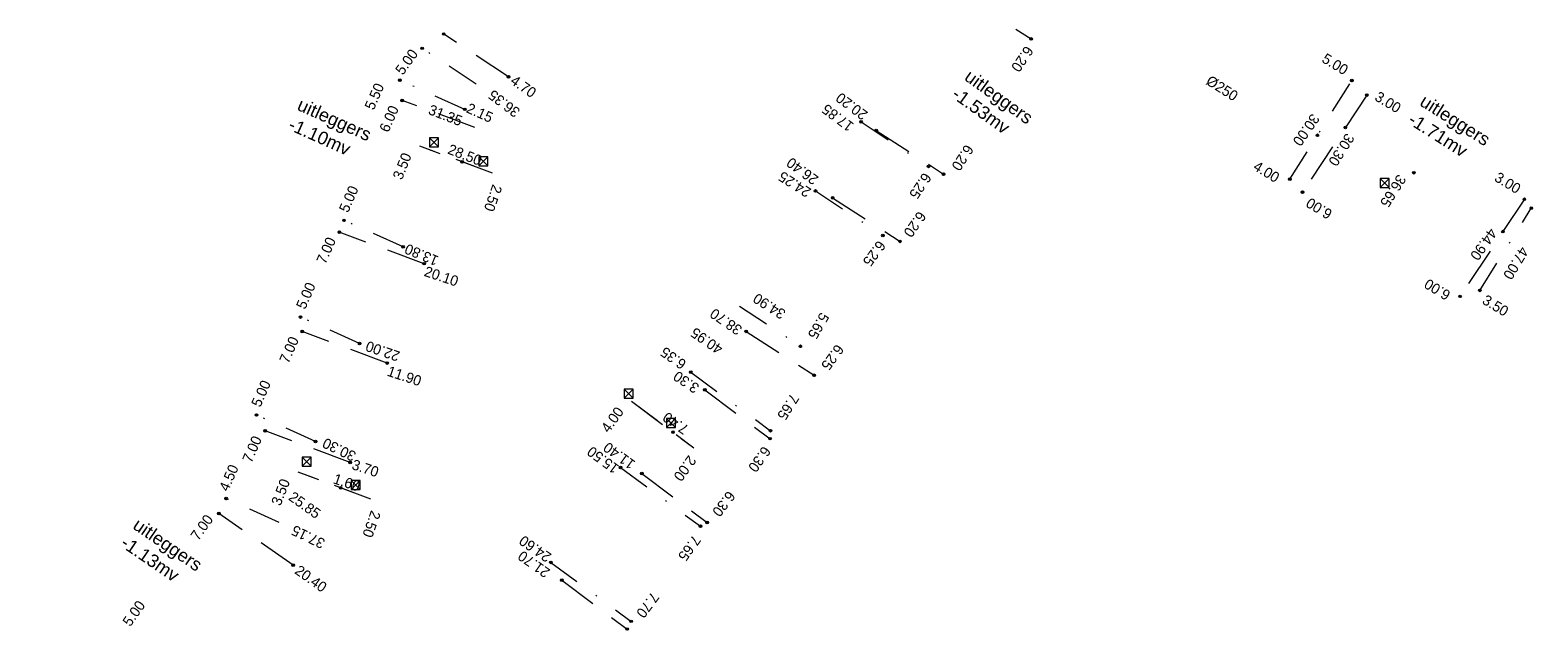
# Model space of a CAD drawing. Header units: inches. Extents: x 0 to 191500, y 0 to 342750.
# Tile 532 of 547: x 189786 to 189903, y 335183 to 335230. Entities that reach past the tile are written whole.
import ezdxf

# ---------------------------------------------------------------- set-up
doc = ezdxf.new("R2010")
doc.units = ezdxf.units.IN
doc.header["$MEASUREMENT"] = 0
for name, pattern in [('RI-HWA_HUISAANSLUITING', [4.8, 3, -1.8]), ('RI-HWA_KOLKAANSLUITING', [4.3, 2.5, -1.8]), ('RI-VWA_HUISAANSLUITING', [6.1, 2.5, -1.8, 0, -1.8])]:
    doc.linetypes.add(name, pattern=pattern)
doc.layers.get('0').update_dxf_attribs({"lineweight": 20})
for name, color, linetype, lineweight in [('ECW', 150, 'Continuous', 20), ('N-WE-RI-HWA-MAATVOERING-T25', 151, 'Continuous', 20), ('N-WE-RI-HWA_HUISAANSLUITING_PP_160-G', 150, 'RI-HWA_HUISAANSLUITING', 20), ('N-WE-RI-HWA_KOLK-S', 150, 'Continuous', 20), ('N-WE-RI-HWA_KOLKAANSLUITING_PP_160-G', 150, 'RI-HWA_KOLKAANSLUITING', 20), ('N-WE-RI-HWA_RIOOLPUT_ONTSTOPPINGSPUT-G', 150, 'Continuous', 20), ('N-WE-RI-INLAAT', 7, 'Continuous', 20), ('N-WE-RI-VWA-MAATVOERING-T25', 30, 'Continuous', 20), ('N-WE-RI-VWA_HUISAANSLUITING_PP_160-G', 20, 'RI-VWA_HUISAANSLUITING', 20), ('N-WE-RI-VWA_RIOOLPUT_ONTSTOPPINGSPUT-G', 30, 'Continuous', 20), ('Tekst algemeen', 7, 'Continuous', 20)]:
    doc.layers.add(name, color=color, linetype=linetype, lineweight=lineweight)
doc.styles.add('arial', font='arial.ttf')
picture_1 = doc.add_image_def('image1.ecw', size_in_pixel=(220000, 285000))

# ---------------------------------------------------------------- blocks, each defined once
blk = doc.blocks.new('A$C2C270354')
h = blk.add_hatch(color=256)
h.dxf.hatch_style = 1
edge = h.paths.add_edge_path()
edge.add_arc((0, 0), 0.1, 0, 360)
blk.add_circle((0, 0), 0.1)

msp = doc.modelspace()

# ---------------------------------------------------------------- linework, layer by layer
at = {"layer": 'N-WE-RI-HWA_HUISAANSLUITING_PP_160-G'}
for points, elevation in [([(189858.41712, 335232.52312), (189863.62263, 335229.15522)], 41.215), ([(189823.241, 335226.22698), (189818.23421, 335229.53336)], 41.626), ([(189820.651, 335222.305), (189815.02823, 335224.39892)], 41.626), ([(189889.55159, 335224.81183), (189884.58524, 335217.30615)], 41.215), ([(189851.65416, 335222.07014), (189856.85966, 335218.70224)], 41.215), ([(189822.00292, 335218.77168), (189816.38015, 335220.8656)], 41.133), ([(189848.28626, 335216.86464), (189853.49176, 335213.49674)], 41.215), ([(189901.72748, 335216.7553), (189896.76113, 335209.24962)], 41.215), ([(189816.72862, 335211.77227), (189810.16872, 335214.21517)], 41.133), ([(189813.86693, 335204.08782), (189807.30704, 335206.53072)], 41.133), ([(189841.60478, 335206.5376), (189846.85226, 335203.14253)], 41.215), ([(189832.74912, 335201.1419), (189837.54823, 335197.54071)], 41.611), ([(189838.40934, 335202.02049), (189843.4484, 335198.23924)], 41.611), ([(189811.00525, 335196.40337), (189804.44535, 335198.84628)], 41.133), ([(189812.6152, 335193.56294), (189806.99243, 335195.65686)], 41.133), ([(189833.54773, 335195.54171), (189838.58678, 335191.76045)], 41.611), ([(189806.60695, 335188.46234), (189800.85757, 335192.45541)], 41.745), ([(189827.36567, 335187.30325), (189832.40473, 335183.52199)], 41.611)]:
    msp.add_lwpolyline(points, dxfattribs=dict(at, elevation=elevation))
for points in [[(189858.41712, 335232.52312), (189863.62263, 335229.15522)], [(189823.241, 335226.22698), (189818.23421, 335229.53336)], [(189820.651, 335222.305), (189815.02823, 335224.39892)], [(189889.55159, 335224.81183), (189884.58524, 335217.30615)], [(189851.65416, 335222.07014), (189856.85966, 335218.70224)], [(189848.28626, 335216.86464), (189853.49176, 335213.49674)], [(189901.72748, 335216.7553), (189896.76113, 335209.24962)], [(189816.72862, 335211.77227), (189810.16872, 335214.21517)], [(189813.86693, 335204.08782), (189807.30704, 335206.53072)], [(189841.60478, 335206.5376), (189846.85226, 335203.14253)], [(189838.40934, 335202.02049), (189843.4484, 335198.23924)], [(189811.00525, 335196.40337), (189804.44535, 335198.84628)], [(189833.54773, 335195.54171), (189838.58678, 335191.76045)], [(189806.60695, 335188.46234), (189800.85757, 335192.45541)], [(189827.36567, 335187.30325), (189832.40473, 335183.52199)]]:
    msp.add_lwpolyline(points, dxfattribs=at)
at = {"layer": 'N-WE-RI-HWA_KOLK-S'}
for p, q in [((189817.14223, 335221.51045), (189817.14073, 335220.814)), ((189817.14073, 335220.814), (189817.83868, 335221.50895)), ((189817.83718, 335220.8125), (189817.14223, 335221.51045)), ((189817.83868, 335221.50895), (189817.14223, 335221.51045)), ((189817.83718, 335220.8125), (189817.83868, 335221.50895)), ((189817.14073, 335220.814), (189817.83718, 335220.8125)), ((189820.94282, 335220.03037), (189820.94132, 335219.33392)), ((189820.94132, 335219.33392), (189821.63927, 335220.02888)), ((189821.63778, 335219.33242), (189820.94282, 335220.03037)), ((189821.63927, 335220.02888), (189820.94282, 335220.03037)), ((189821.63778, 335219.33242), (189821.63927, 335220.02888)), ((189820.94132, 335219.33392), (189821.63778, 335219.33242)), ((189890.58685, 335218.37347), (189890.58536, 335217.67702)), ((189890.58536, 335217.67702), (189891.28331, 335218.37197)), ((189890.58536, 335217.67702), (189891.28181, 335217.67552)), ((189891.28181, 335217.67552), (189890.58685, 335218.37347)), ((189891.28331, 335218.37197), (189890.58685, 335218.37347)), ((189891.28181, 335217.67552), (189891.28331, 335218.37197)), ((189832.18213, 335202.06581), (189832.18064, 335201.36936)), ((189832.18064, 335201.36936), (189832.87859, 335202.06431)), ((189832.18064, 335201.36936), (189832.87709, 335201.36786)), ((189832.87709, 335201.36786), (189832.18213, 335202.06581)), ((189832.87859, 335202.06431), (189832.18213, 335202.06581)), ((189832.87709, 335201.36786), (189832.87859, 335202.06431)), ((189835.45975, 335199.79351), (189835.45826, 335199.09705)), ((189835.45826, 335199.09705), (189836.1562, 335199.79201)), ((189835.45826, 335199.09705), (189836.15471, 335199.09556)), ((189836.15471, 335199.09556), (189835.45975, 335199.79351)), ((189836.1562, 335199.79201), (189835.45975, 335199.79351)), ((189836.15471, 335199.09556), (189836.1562, 335199.79201)), ((189807.29583, 335196.80448), (189807.29433, 335196.10803)), ((189807.29433, 335196.10803), (189807.99228, 335196.80298)), ((189807.99079, 335196.10653), (189807.29583, 335196.80448)), ((189807.99228, 335196.80298), (189807.29583, 335196.80448)), ((189807.99079, 335196.10653), (189807.99228, 335196.80298)), ((189807.29433, 335196.10803), (189807.99079, 335196.10653)), ((189811.09283, 335195.00974), (189811.09133, 335194.31329)), ((189811.09133, 335194.31329), (189811.78928, 335195.00825)), ((189811.09133, 335194.31329), (189811.78778, 335194.31179)), ((189811.78778, 335194.31179), (189811.09283, 335195.00974)), ((189811.78928, 335195.00825), (189811.09283, 335195.00974)), ((189811.78778, 335194.31179), (189811.78928, 335195.00825))]:
    msp.add_line(p, q, dxfattribs=at)
at = {"layer": 'N-WE-RI-HWA_KOLKAANSLUITING_PP_160-G'}
for points in [[(189822.00292, 335218.77168), (189816.38015, 335220.8656)], [(189832.74912, 335201.1419), (189837.54823, 335197.54071)], [(189812.6152, 335193.56294), (189806.99243, 335195.65686)]]:
    msp.add_lwpolyline(points, dxfattribs=at)
at = {"layer": 'N-WE-RI-HWA_RIOOLPUT_ONTSTOPPINGSPUT-G'}
for p, q in [((189818.33208, 335229.5539), (189818.13635, 335229.51282)), ((189818.21368, 335229.63123), (189818.25475, 335229.43549)), ((189863.72049, 335229.17576), (189863.52476, 335229.13468)), ((189863.60209, 335229.25309), (189863.64316, 335229.05735)), ((189815.1261, 335224.41945), (189814.93036, 335224.37838)), ((189815.00769, 335224.49678), (189815.04877, 335224.30105)), ((189889.64946, 335224.83237), (189889.45373, 335224.79129)), ((189889.53105, 335224.9097), (189889.57213, 335224.71396)), ((189856.95753, 335218.72278), (189856.7618, 335218.6817)), ((189856.83913, 335218.80011), (189856.8802, 335218.60437)), ((189884.5647, 335217.40402), (189884.60578, 335217.20828)), ((189884.68311, 335217.32669), (189884.48737, 335217.28561)), ((189901.82535, 335216.77584), (189901.62962, 335216.73476)), ((189901.70694, 335216.85317), (189901.74802, 335216.65743)), ((189810.26659, 335214.23571), (189810.07085, 335214.19464)), ((189810.14818, 335214.31304), (189810.18926, 335214.11731)), ((189853.58963, 335213.51728), (189853.3939, 335213.4762)), ((189853.47123, 335213.59461), (189853.5123, 335213.39887)), ((189896.859, 335209.27015), (189896.66326, 335209.22908)), ((189896.74059, 335209.34748), (189896.78167, 335209.15175)), ((189807.40491, 335206.55126), (189807.20917, 335206.51019)), ((189807.2865, 335206.62859), (189807.32758, 335206.43286)), ((189846.95013, 335203.16307), (189846.7544, 335203.122)), ((189846.83173, 335203.2404), (189846.8728, 335203.04467)), ((189804.54322, 335198.86681), (189804.34748, 335198.82574)), ((189804.42481, 335198.94414), (189804.46589, 335198.74841)), ((189843.54627, 335198.25978), (189843.35053, 335198.2187)), ((189843.42786, 335198.33711), (189843.46894, 335198.14137)), ((189800.95543, 335192.47595), (189800.7597, 335192.43487)), ((189800.83703, 335192.55328), (189800.8781, 335192.35754)), ((189838.68465, 335191.78099), (189838.48892, 335191.73991)), ((189838.56625, 335191.85832), (189838.60732, 335191.66258)), ((189832.38419, 335183.61986), (189832.42527, 335183.42412)), ((189832.5026, 335183.54253), (189832.30686, 335183.50145))]:
    msp.add_line(p, q, dxfattribs=at)
for centre in [(189818.23421, 335229.53336), (189863.62263, 335229.15522), (189815.02823, 335224.39892), (189889.55159, 335224.81183), (189856.85966, 335218.70224), (189884.58524, 335217.30615), (189901.72748, 335216.7553), (189810.16872, 335214.21517), (189853.49176, 335213.49674), (189896.76113, 335209.24962), (189807.30704, 335206.53072), (189846.85226, 335203.14253), (189804.44535, 335198.84628), (189843.4484, 335198.23924), (189800.85757, 335192.45541), (189838.58678, 335191.76045), (189832.40473, 335183.52199)]:
    msp.add_circle(centre, 0.1, dxfattribs=at)
at = {"layer": 'N-WE-RI-VWA_HUISAANSLUITING_PP_160-G'}
for points, elevation in [([(189820.748, 335225.668), (189816.5772, 335228.42561)], 41.591), ([(189819.8673, 335223.70665), (189814.84991, 335225.9596)], 41.591), ([(189883.61249, 335218.3133), (189888.39254, 335225.93899)], 41.244), ([(189850.48182, 335222.74063), (189855.69729, 335219.29659)], 41.244), ([(189846.95512, 335217.39999), (189852.17059, 335213.95595)], 41.244), ([(189815.09516, 335213.0789), (189810.53389, 335215.12703)], 41.591), ([(189898.28212, 335209.70796), (189902.2655, 335216.0627)], 41.244), ([(189841.078, 335208.5), (189845.79278, 335205.38659)], 41.257), ([(189811.73623, 335205.59842), (189807.17496, 335207.64655)], 41.591), ([(189837.3196, 335203.3817), (189843.48574, 335198.85387)], 41.257), ([(189808.33633, 335198.02672), (189803.77506, 335200.07485)], 41.591), ([(189831.90396, 335196.00652), (189838.07009, 335191.47869)], 41.257), ([(189805.526, 335191.768), (189801.42086, 335193.61132)], 41.598), ([(189826.51791, 335188.67164), (189832.72435, 335184.11422)], 41.257)]:
    msp.add_lwpolyline(points, dxfattribs=dict(at, elevation=elevation))
for points in [[(189820.748, 335225.668), (189816.5772, 335228.42561)], [(189819.8673, 335223.70665), (189814.84991, 335225.9596)], [(189883.61249, 335218.3133), (189888.39254, 335225.93899)], [(189850.48182, 335222.74063), (189855.69729, 335219.29659)], [(189846.95512, 335217.39999), (189852.17059, 335213.95595)], [(189815.09516, 335213.0789), (189810.53389, 335215.12703)], [(189898.28212, 335209.70796), (189902.2655, 335216.0627)], [(189841.078, 335208.5), (189845.79278, 335205.38659)], [(189811.73623, 335205.59842), (189807.17496, 335207.64655)], [(189837.3196, 335203.3817), (189843.48574, 335198.85387)], [(189808.33633, 335198.02672), (189803.77506, 335200.07485)], [(189831.90396, 335196.00652), (189838.07009, 335191.47869)], [(189805.526, 335191.768), (189801.42086, 335193.61132)], [(189826.51791, 335188.67164), (189832.72435, 335184.11422)]]:
    msp.add_lwpolyline(points, dxfattribs=at)
at = {"layer": 'N-WE-RI-VWA_RIOOLPUT_ONTSTOPPINGSPUT-G'}
for p, q in [((189816.66733, 335228.46894), (189816.48707, 335228.38228)), ((189816.53387, 335228.51574), (189816.62053, 335228.33549)), ((189814.94004, 335226.00293), (189814.75978, 335225.91627)), ((189814.80658, 335226.04972), (189814.89324, 335225.86947)), ((189888.48267, 335225.98231), (189888.30242, 335225.89566)), ((189888.34921, 335226.02911), (189888.43587, 335225.84886)), ((189855.78741, 335219.33992), (189855.60716, 335219.25326)), ((189855.65396, 335219.38671), (189855.74061, 335219.20646)), ((189883.70262, 335218.35663), (189883.52236, 335218.26997)), ((189883.56916, 335218.40343), (189883.65582, 335218.22317)), ((189810.62402, 335215.17036), (189810.44377, 335215.0837)), ((189810.49056, 335215.21716), (189810.57722, 335215.03691)), ((189902.35563, 335216.10603), (189902.17537, 335216.01937)), ((189902.22217, 335216.15283), (189902.30883, 335215.97258)), ((189852.26071, 335213.99928), (189852.08046, 335213.91262)), ((189852.12726, 335214.04608), (189852.21392, 335213.86583)), ((189898.37225, 335209.75129), (189898.192, 335209.66463)), ((189898.2388, 335209.79809), (189898.32545, 335209.61784)), ((189807.26509, 335207.68988), (189807.08483, 335207.60322)), ((189807.13163, 335207.73668), (189807.21829, 335207.55643)), ((189845.88291, 335205.42992), (189845.70266, 335205.34326)), ((189845.74945, 335205.47671), (189845.83611, 335205.29646)), ((189803.86519, 335200.11818), (189803.68494, 335200.03152)), ((189803.73174, 335200.16497), (189803.81839, 335199.98472)), ((189843.57586, 335198.8972), (189843.39561, 335198.81054)), ((189843.44241, 335198.944), (189843.52907, 335198.76375)), ((189801.51099, 335193.65465), (189801.33073, 335193.56799)), ((189801.37753, 335193.70144), (189801.46419, 335193.52119)), ((189838.16022, 335191.52202), (189837.97997, 335191.43536)), ((189838.02677, 335191.56882), (189838.11342, 335191.38856)), ((189832.81447, 335184.15754), (189832.63422, 335184.07089)), ((189832.68102, 335184.20434), (189832.76767, 335184.02409))]:
    msp.add_line(p, q, dxfattribs=at)
for centre in [(189816.5772, 335228.42561), (189814.84991, 335225.9596), (189888.39254, 335225.93899), (189855.69729, 335219.29659), (189883.61249, 335218.3133), (189810.53389, 335215.12703), (189902.2655, 335216.0627), (189852.17059, 335213.95595), (189898.28212, 335209.70796), (189807.17496, 335207.64655), (189845.79278, 335205.38659), (189803.77506, 335200.07485), (189843.48574, 335198.85387), (189801.42086, 335193.61132), (189838.07009, 335191.47869), (189832.72435, 335184.11422)]:
    msp.add_circle(centre, 0.1, dxfattribs=at)

# ---------------------------------------------------------------- block references
at = {"layer": 'N-WE-RI-INLAAT', "rotation": 0.06357443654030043}
for p in [(189823.241, 335226.22698), (189819.8673, 335223.70665), (189850.48182, 335222.74063), (189851.65416, 335222.07014), (189887.89614, 335222.30994), (189885.73696, 335221.70249), (189819.6601, 335219.64415), (189893.19182, 335218.8059, 41.215), (189846.95512, 335217.39999), (189848.28626, 335216.86464), (189900.07203, 335214.25341), (189815.09516, 335213.0789), (189816.72862, 335211.77227), (189841.60478, 335206.5376), (189811.73623, 335205.59842), (189813.86693, 335204.08782), (189837.3196, 335203.3817), (189838.40934, 335202.02049), (189835.94852, 335198.74111), (189808.33633, 335198.02672), (189811.00525, 335196.40337), (189831.90396, 335196.00652), (189833.54773, 335195.54171), (189810.27238, 335194.4354), (189806.60695, 335188.46234), (189826.51791, 335188.67164), (189827.36567, 335187.30325)]:
    msp.add_blockref('A$C2C270354', p, dxfattribs=at)

# ---------------------------------------------------------------- texts
at = {"layer": 'N-WE-RI-HWA-MAATVOERING-T25', "char_height": 0.8, "attachment_point": 1}
for s, insert, width, rotation in [('6.20', (189863.85583, 335228.23663, 0.1), 5.1756488, 236.1390387), ('6.20', (189863.85583, 335228.23663, 0.1), 5.176, 236.1390387), ('4.70', (189823.77703, 335226.41088, -41.094), 5.1756488, 324.6512107), ('4.70', (189823.77703, 335226.41088, -41.094), 5.176, 324.6512107), ('20.20', (189850.58402, 335222.81396, -41.094), 5.1756488, 143.1444002), ('20.20', (189850.58402, 335222.81396, -41.094), 5.176, 143.1444002), ('3.00', (189890.51, 335225.14735, -41.144), 5.1756488, 328.7357574), ('3.00', (189890.51, 335225.14735, -41.144), 5.176, 328.7357574), ('6.00', (189813.22558, 335222.18816, -81.74), 5.1756488, 66.3652866), ('6.00', (189813.22558, 335222.18816, -81.74), 5.176, 66.3652866), ('31.35', (189817.27104, 335224.11135, -41.094), 5.1756488, 338.8067377), ('31.35', (189817.27104, 335224.11135, -41.094), 5.176, 338.8067377), ('28.50', (189818.76575, 335221.05146, -41.094), 5.1756488, 338.8067377), ('28.50', (189818.76575, 335221.05146, -41.094), 5.176, 338.8067377), ('6.20', (189859.23263, 335220.6171, 0.1), 5.1756488, 237.0740609), ('6.20', (189859.23263, 335220.6171, 0.1), 5.176, 237.0740609), ('30.30', (189888.64844, 335221.49959, -41.115), 5.1756488, 237.8541344), ('30.30', (189888.64844, 335221.49959, -41.115), 5.176, 237.8541344), ('3.50', (189814.26624, 335218.49516, -82.23), 5.1756488, 68.55652), ('3.50', (189814.26624, 335218.49516, -82.23), 5.176, 68.55652), ('26.40', (189846.78295, 335217.80658, -41.094), 5.1756488, 143.4704896), ('26.40', (189846.78295, 335217.80658, -41.094), 5.176, 143.4704896), ('36.65', (189892.64568, 335218.31559, -41.115), 5.1756488, 237.6914266), ('36.65', (189892.64568, 335218.31559, -41.115), 5.176, 237.6914266), ('3.00', (189899.76226, 335218.90669, 0.1), 5.1756488, 328.7357574), ('3.00', (189899.76226, 335218.90669, 0.1), 5.176, 328.7357574), ('2.50', (189822.77774, 335217.6888, -164.897), 5.1756488, 250.5020745), ('2.50', (189822.77774, 335217.6888, -164.897), 5.176, 250.5020745), ('6.00', (189886.54811, 335215.15781, 0.1), 5.1756488, 148.7357574), ('6.00', (189886.54811, 335215.15781, 0.1), 5.176, 148.7357574), ('6.20', (189855.56884, 335215.43023, 0.1), 5.1756488, 234.9440877), ('6.20', (189855.56884, 335215.43023, 0.1), 5.176, 234.9440877), ('44.90', (189899.68424, 335214.1384, -41.115), 5.1756488, 235.1143306), ('44.90', (189899.68424, 335214.1384, -41.115), 5.176, 235.1143306), ('7.00', (189808.36607, 335212.00441, -82.233), 5.1756488, 66.3652866), ('7.00', (189808.36607, 335212.00441, -82.233), 5.176, 66.3652866), ('20.10', (189816.91135, 335211.60235, -41.094), 5.1756488, 341.6105824), ('20.10', (189816.91135, 335211.60235, -41.094), 5.176, 341.6105824), ('6.00', (189895.68102, 335208.88966, 0.1), 5.1756488, 148.7357574), ('6.00', (189895.68102, 335208.88966, 0.1), 5.176, 148.7357574), ('38.70', (189840.91335, 335206.1887, -41.094), 5.1756488, 145.3171232), ('38.70', (189840.91335, 335206.1887, -41.094), 5.176, 145.3171232), ('7.00', (189805.50439, 335204.31996, -82.233), 5.1756488, 66.3652866), ('7.00', (189805.50439, 335204.31996, -82.233), 5.176, 66.3652866), ('40.95', (189839.42675, 335204.70383, -41.094), 5.1756488, 145.3171232), ('40.95', (189839.42675, 335204.70383, -41.094), 5.176, 145.3171232), ('6.25', (189849.21783, 335205.1377, 0.1), 5.1756488, 234.1199372), ('6.25', (189849.21783, 335205.1377, 0.1), 5.176, 234.1199372), ('11.90', (189814.05555, 335203.88806, -41.094), 5.1756488, 341.6105824), ('11.90', (189814.05555, 335203.88806, -41.094), 5.176, 341.6105824), ('3.30', (189837.60641, 335201.69182, -41.094), 5.1756488, 145.8104135), ('3.30', (189837.60641, 335201.69182, -41.094), 5.176, 145.8104135), ('4.00', (189830.32948, 335199.10031, -82.23), 5.1756488, 54.1481842), ('4.00', (189830.32948, 335199.10031, -82.23), 5.176, 54.1481842), ('7.40', (189836.7756, 335198.50792, -41.094), 5.1756488, 145.1579986), ('7.40', (189836.7756, 335198.50792, -41.094), 5.176, 145.1579986), ('7.00', (189802.6427, 335196.63552, -82.233), 5.1756488, 66.3652866), ('7.00', (189802.6427, 335196.63552, -82.233), 5.176, 66.3652866), ('11.40', (189832.63392, 335195.79644, -41.094), 5.1756488, 143.6892205), ('11.40', (189832.63392, 335195.79644, -41.094), 5.176, 143.6892205), ('6.30', (189843.5716, 335197.25869, 0.496), 5.1756488, 234.521381), ('6.30', (189843.5716, 335197.25869, 0.496), 5.176, 234.521381), ('3.70', (189811.32106, 335196.66427, -41.094), 5.1756488, 341.6105824), ('3.70', (189811.32106, 335196.66427, -41.094), 5.176, 341.6105824), ('2.00', (189837.81328, 335196.54865, -82.23), 5.1756488, 234.1481842), ('2.00', (189837.81328, 335196.54865, -82.23), 5.176, 234.1481842), ('1.60', (189809.88464, 335195.56325, -41.094), 5.176, 341.6105824), ('3.50', (189804.87852, 335193.28642, -82.23), 5.1756488, 68.55652), ('3.50', (189804.87852, 335193.28642, -82.23), 5.176, 68.55652), ('25.85', (189806.64383, 335194.21261, -41.094), 5.1756488, 324.462661), ('25.85', (189806.64383, 335194.21261, -41.094), 5.176, 324.462661), ('6.30', (189840.83234, 335193.77622, -40.761), 5.1756488, 232.4900545), ('6.30', (189840.83234, 335193.77622, -40.761), 5.176, 232.4900545), ('7.00', (189798.61781, 335190.76642, -81.918), 5.1756488, 54.5747586), ('7.00', (189798.61781, 335190.76642, -81.918), 5.176, 54.5747586), ('2.50', (189813.39002, 335192.48005, -164.897), 5.1756488, 250.5020745), ('2.50', (189813.39002, 335192.48005, -164.897), 5.176, 250.5020745), ('21.70', (189826.0594, 335187.42455, -41.094), 5.1756488, 144.6512107), ('21.70', (189826.0594, 335187.42455, -41.094), 5.176, 144.6512107), ('20.40', (189807.11929, 335188.52032, -41.094), 5.1756488, 324.462661), ('20.40', (189807.11929, 335188.52032, -41.094), 5.176, 324.462661)]:
    msp.add_mtext(s, dxfattribs=dict(at, insert=insert, width=width, rotation=rotation))
at = {"layer": 'N-WE-RI-VWA-MAATVOERING-T25', "char_height": 0.8, "attachment_point": 1}
for s, insert, width, rotation in [('5.00', (189814.43059, 335226.77392, -81.775), 5.1756488, 54.1481842), ('5.00', (189814.43059, 335226.77392, -81.775), 5.176, 54.1481842), ('5.00', (189886.42732, 335228.09037, 0.129), 5.1756488, 328.7357574), ('5.00', (189886.42732, 335228.09037, 0.129), 5.176, 328.7357574), ('5.50', (189812.09125, 335223.91934, -81.775), 5.1756488, 66.3652866), ('5.50', (189812.09125, 335223.91934, -81.775), 5.176, 66.3652866), ('%%C250', (189877.49004, 335226.38579, -82.23), 5.1756488, 327.5243517), ('%%C250', (189877.49004, 335226.38579, -82.23), 5.176, 327.5243517), ('36.35', (189823.72986, 335223.02134, -41.094), 5.1756488, 142.9672939), ('36.35', (189823.72986, 335223.02134, -41.094), 5.176, 142.9672939), ('2.15', (189820.23861, 335224.23564, -41.094), 5.1756488, 335.8448095), ('2.15', (189820.23861, 335224.23564, -41.094), 5.176, 335.8448095), ('17.85', (189849.50299, 335221.92909, 42.069), 5.1756488, 143.0480235), ('17.85', (189849.50299, 335221.92909, 42.069), 5.176, 143.0480235), ('30.00', (189885.96904, 335222.98594, 42.069), 5.1756488, 235.3180613), ('30.00', (189885.96904, 335222.98594, 42.069), 5.176, 235.3180613), ('24.25', (189846.26464, 335216.84647, 42.069), 5.1756488, 147.5397065), ('24.25', (189846.26464, 335216.84647, 42.069), 5.176, 147.5397065), ('6.25', (189855.97863, 335218.43141, 0.129), 5.1756488, 236.229158), ('6.25', (189855.97863, 335218.43141, 0.129), 5.176, 236.229158), ('4.00', (189881.12116, 335219.76682, 0.129), 5.1756488, 328.7357574), ('4.00', (189881.12116, 335219.76682, 0.129), 5.176, 328.7357574), ('5.00', (189810.1105, 335215.9844, -81.775), 5.1756488, 66.3652866), ('5.00', (189810.1105, 335215.9844, -81.775), 5.176, 66.3652866), ('13.80', (189817.60158, 335211.57011, -41.094), 5.1756488, 157.276314), ('13.80', (189817.60158, 335211.57011, -41.094), 5.176, 157.276314), ('6.25', (189852.44613, 335213.15521, 0.129), 5.1756488, 233.4946941), ('6.25', (189852.44613, 335213.15521, 0.129), 5.176, 233.4946941), ('47.00', (189902.11249, 335212.7526, 42.069), 5.1756488, 239.0850122), ('47.00', (189902.11249, 335212.7526, 42.069), 5.176, 239.0850122), ('5.00', (189806.79721, 335208.50941, -81.775), 5.1756488, 66.3652866), ('5.00', (189806.79721, 335208.50941, -81.775), 5.176, 66.3652866), ('34.90', (189844.30255, 335207.42462, 42.069), 5.1756488, 147.5397065), ('34.90', (189844.30255, 335207.42462, 42.069), 5.176, 147.5397065), ('3.50', (189898.81704, 335209.42035, 0.129), 5.1756488, 328.7357574), ('3.50', (189898.81704, 335209.42035, 0.129), 5.176, 328.7357574), ('5.65', (189848.05871, 335207.66935, 0.142), 5.1756488, 240.2081935), ('5.65', (189848.05871, 335207.66935, 0.142), 5.176, 240.2081935), ('22.00', (189814.65473, 335204.18763, -41.094), 5.1756488, 160.943896), ('22.00', (189814.65473, 335204.18763, -41.094), 5.176, 160.943896), ('6.35', (189836.58917, 335203.5357, 42.069), 5.1756488, 144.742586), ('6.35', (189836.58917, 335203.5357, 42.069), 5.176, 144.742586), ('5.00', (189803.33403, 335200.93975, -81.775), 5.1756488, 66.3652866), ('5.00', (189803.33403, 335200.93975, -81.775), 5.176, 66.3652866), ('7.65', (189845.74347, 335201.36347, 0.142), 5.1756488, 237.9198043), ('7.65', (189845.74347, 335201.36347, 0.142), 5.176, 237.9198043), ('30.30', (189811.18998, 335196.44699, -41.094), 5.1756488, 154.1995097), ('30.30', (189811.18998, 335196.44699, -41.094), 5.176, 154.1995097), ('15.50', (189831.36958, 335195.4642, 42.069), 5.1756488, 143.2728261), ('15.50', (189831.36958, 335195.4642, 42.069), 5.176, 143.2728261), ('4.50', (189800.84409, 335194.42275, -123.513), 5.1756488, 66.3652866), ('4.50', (189800.84409, 335194.42275, -123.513), 5.176, 66.3652866), ('37.15', (189808.79494, 335189.6943, -41.094), 5.1756488, 154.1995097), ('37.15', (189808.79494, 335189.6943, -41.094), 5.176, 154.1995097), ('24.60', (189826.17127, 335188.62549, 42.069), 5.1756488, 145.3141763), ('24.60', (189826.17127, 335188.62549, 42.069), 5.176, 145.3141763), ('7.65', (189838.16125, 335190.38373, 0.142), 5.1756488, 234.1771905), ('7.65', (189838.16125, 335190.38373, 0.142), 5.176, 234.1771905), ('7.70', (189834.94446, 335185.96305, 0.142), 5.1756488, 233.4590384), ('7.70', (189834.94446, 335185.96305, 0.142), 5.176, 233.4590384), ('5.00', (189793.3646, 335184.11737, -81.768), 5.1756488, 54.5747586), ('5.00', (189793.3646, 335184.11737, -81.768), 5.176, 54.5747586)]:
    msp.add_mtext(s, dxfattribs=dict(at, insert=insert, width=width, rotation=rotation))
at = {"layer": 'Tekst algemeen', "char_height": 1, "width": 11.8386661, "attachment_point": 1, "style": 'arial'}
for s, insert, rotation in [('uitleggers\\P-1.53mv ', (189858.96641, 335226.84862), 324.2748146), ('uitleggers\\P-1.71mv ', (189894.09165, 335224.91502), 327.6372972), ('uitleggers\\P-1.10mv ', (189807.24101, 335224.61445), 335.7848963), ('uitleggers\\P-1.13mv ', (189794.69715, 335192.16645), 325.6721958)]:
    msp.add_mtext(s, dxfattribs=dict(at, insert=insert, rotation=rotation))

# ---------------------------------------------------------------- pictures from other files: only their frames are drawn
at = {"layer": 'ECW'}
image = msp.add_image(picture_1, insert=(180500, 328500), size_in_units=(11000, 14250), dxfattribs=at)
image.dxf.flags = 7

doc.saveas('drawing.dxf')
